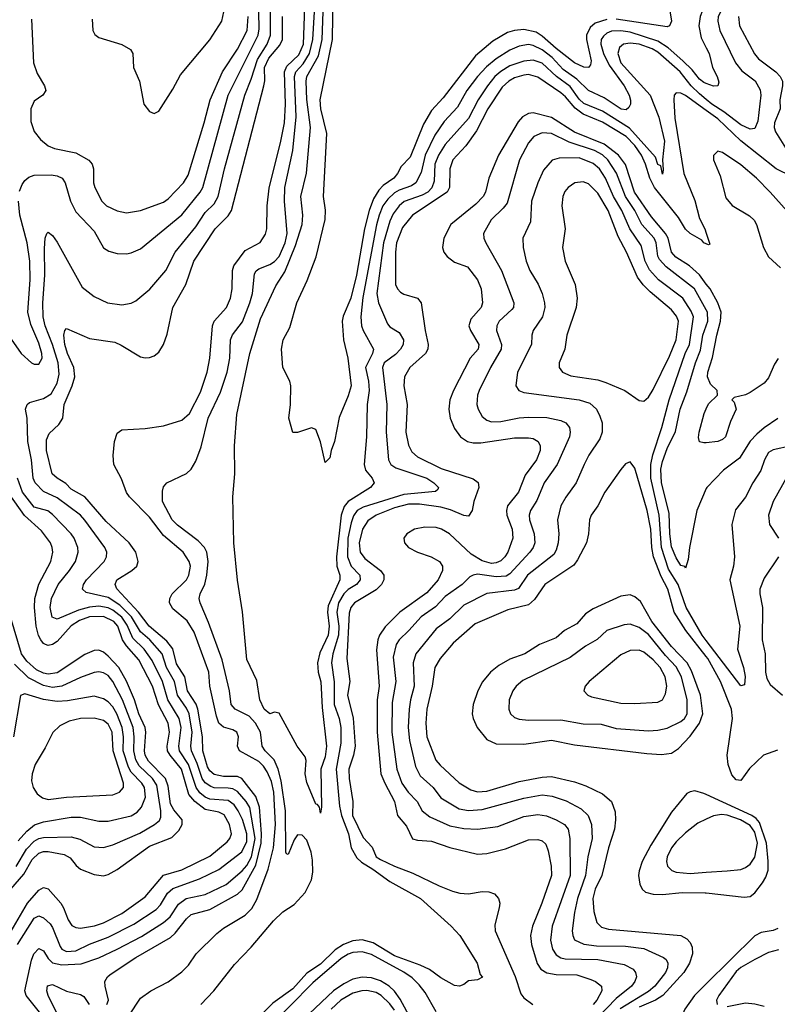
# Model space of a CAD drawing. Header units: inches. Extents: x 1308407 to 1441228, y 959628 to 1036311.
# Tile 412 of 656: x 1367027 to 1370307, y 1025552 to 1029816. Entities that reach past the tile are written whole.
import ezdxf

# ---------------------------------------------------------------- set-up
doc = ezdxf.new("R2010")
doc.units = ezdxf.units.IN
doc.header["$MEASUREMENT"] = 0
doc.layers.add('B3062', color=7, linetype='Continuous')
doc.layers.add('B3072', color=7, linetype='Continuous')

msp = doc.modelspace()

# ---------------------------------------------------------------- linework, layer by layer
at = {"layer": 'B3062', "color": 5}
for points, elevation in [([(1369570, 1029817.2), (1369519.3, 1029800.7), (1369497, 1029783), (1369481.1, 1029750), (1369481.5, 1029730), (1369501.2, 1029638.8), (1369498.6, 1029621.4), (1369490, 1029609), (1369470, 1029611.2), (1369429.3, 1029630), (1369350, 1029691.5), (1369290, 1029745.4), (1369263.1, 1029763.1), (1369210, 1029774.4), (1369169.8, 1029770.2), (1369139.1, 1029760.9), (1369076, 1029724), (1369000.4, 1029659.6), (1368861.5, 1029478.5), (1368810, 1029422.9), (1368775.8, 1029364.2), (1368718.4, 1029221.6), (1368679.3, 1029180.7), (1368663.4, 1029150), (1368646.6, 1029130), (1368601.7, 1029098.3), (1368581.8, 1029078.2), (1368559.6, 1029040.4), (1368539.8, 1028990), (1368520, 1028910), (1368486.1, 1028710), (1368460.4, 1028610), (1368428, 1028532), (1368423.5, 1028510), (1368429.6, 1028429.6), (1368447.8, 1028350), (1368462.2, 1028230), (1368450, 1028187.8), (1368410, 1028094), (1368390, 1027989), (1368375.8, 1027950), (1368370, 1027918), (1368350, 1027898), (1368330, 1027988), (1368310, 1028042), (1368290, 1028048.7), (1368230, 1028028), (1368210, 1028028), (1368192.7, 1028090), (1368200.5, 1028150), (1368201, 1028230), (1368196.4, 1028250), (1368167.2, 1028310), (1368161.1, 1028390), (1368168.4, 1028430), (1368197.4, 1028482.6), (1368226.7, 1028590), (1368272.6, 1028687.4), (1368310.3, 1028789.7), (1368350, 1028951.3), (1368351.7, 1028991.7), (1368342.4, 1029050), (1368356.9, 1029323.1), (1368330.7, 1029430), (1368327.6, 1029470), (1368381.7, 1029730), (1368385.1, 1029930)], 2420), ([(1369836.5, 1029890), (1369848.8, 1029810), (1369840.5, 1029790), (1369830, 1029786), (1369610, 1029819.2)], 2420), ([(1367026.3, 1029073.7), (1367037.6, 1029102.4), (1367050, 1029120.5), (1367066.3, 1029133.7), (1367090, 1029143.3), (1367164.2, 1029144.1), (1367190, 1029139.8), (1367210.6, 1029130.6), (1367224.1, 1029110), (1367246.6, 1029030), (1367270, 1028983.5), (1367350, 1028900.3), (1367390, 1028827.8), (1367413.3, 1028813.3), (1367450, 1028803.5), (1367490, 1028802.2), (1367510, 1028806.2), (1367550, 1028824.2), (1367730, 1028971.4), (1367808.4, 1029070), (1367819.7, 1029090), (1367930.3, 1029490), (1368059.8, 1029750), (1368063.5, 1029776.5), (1368062.3, 1029850)], 2560), ([(1367141.3, 1025481.3), (1367055.5, 1025590), (1367049.6, 1025609.6), (1367077.8, 1025742.2), (1367088.2, 1025770), (1367110, 1025792.7), (1367130, 1025782.9), (1367150.1, 1025750), (1367170, 1025731.7), (1367210, 1025723.1), (1367292.9, 1025727.1), (1367370, 1025752.6), (1367450, 1025789.7), (1367554.3, 1025845.7), (1367650, 1025905.8), (1367678.5, 1025930), (1367715.4, 1025984.6), (1367747.8, 1026010), (1367830, 1026026.9), (1367920.8, 1026070), (1367990, 1026130.1), (1368010, 1026152.2), (1368030.9, 1026190), (1368046.8, 1026270), (1368023.8, 1026403.8), (1368008.1, 1026430), (1367970, 1026473.3), (1367950, 1026484.4), (1367930, 1026488.4), (1367870, 1026489.4), (1367854.5, 1026494.5), (1367830.3, 1026510.3), (1367817, 1026530), (1367795.2, 1026595.2), (1367770.7, 1026650), (1367767.9, 1026670), (1367773.9, 1026730), (1367760.9, 1026810), (1367750, 1026834.4), (1367710.8, 1026890), (1367697.7, 1026950), (1367662.6, 1027010), (1367644.7, 1027070), (1367591.2, 1027130), (1367550, 1027165.2), (1367511.3, 1027230), (1367460.6, 1027280.6), (1367410, 1027313.9), (1367314.8, 1027334.8), (1367298.9, 1027350), (1367303.4, 1027370), (1367315.9, 1027390), (1367392.7, 1027470), (1367403.4, 1027490), (1367404.3, 1027510), (1367396.1, 1027530), (1367310, 1027649.2), (1367290, 1027670.4), (1367190, 1027745.4), (1367130, 1027773.3), (1367094.8, 1027810), (1367086.1, 1027830), (1367078, 1027910), (1367063.2, 1027990), (1367059.3, 1028090), (1367052.9, 1028130), (1367059.8, 1028150), (1367070, 1028158), (1367130, 1028175.3), (1367163.5, 1028196.5), (1367190, 1028242.4), (1367198.8, 1028281.2), (1367193.2, 1028330), (1367169.2, 1028410), (1367137.9, 1028490), (1367128.5, 1028530), (1367127.8, 1028590), (1367136.6, 1028710), (1367134.4, 1028825.6), (1367137.4, 1028870), (1367144.5, 1028890), (1367150, 1028895.5), (1367170, 1028881.6), (1367190, 1028852.2), (1367298.4, 1028658.4), (1367350, 1028617.6), (1367407.3, 1028590), (1367470, 1028582), (1367510, 1028589.2), (1367530, 1028599.1), (1367590.9, 1028649.1), (1367659.9, 1028730), (1367699.9, 1028810), (1367790, 1028919.2), (1367830, 1028980.7), (1367870, 1029018.5), (1367887.1, 1029050), (1367914.4, 1029170), (1368002.3, 1029490), (1368030, 1029558.4), (1368056.2, 1029643.8), (1368098.2, 1029710), (1368112.7, 1029750), (1368112.8, 1029850)], 2540), ([(1367341.6, 1029818.4), (1367344.4, 1029770), (1367352.4, 1029752.4), (1367370, 1029739.6), (1367469.5, 1029709.5), (1367507, 1029687), (1367516.9, 1029670), (1367520.7, 1029610), (1367545.5, 1029550), (1367564.9, 1029450), (1367590, 1029419.1), (1367610, 1029410.6), (1367630, 1029420.7), (1367690, 1029515.3), (1367723.1, 1029577), (1367850, 1029728.5), (1367902.1, 1029810), (1367911.7, 1029850)], 2620), ([(1367452.6, 1025430), (1367550, 1025578.7), (1367594.6, 1025610), (1367670, 1025649.1), (1367730, 1025692.4), (1367758.6, 1025721.4), (1367790.8, 1025770), (1367881.2, 1025858.8), (1367910, 1025881.8), (1368002.9, 1025937.1), (1368032.9, 1025967.1), (1368054.5, 1026005.5), (1368103.6, 1026136.4), (1368125.6, 1026230), (1368134.3, 1026330), (1368127.8, 1026470), (1368116.8, 1026516.8), (1368098.7, 1026558.7), (1368083.6, 1026583.6), (1368062.7, 1026602.7), (1367978.6, 1026650), (1367971, 1026670), (1367974.5, 1026710), (1367967.8, 1026730), (1367950, 1026739.9), (1367910, 1026751.7), (1367890, 1026769.4), (1367879.5, 1026799.5), (1367851, 1026929), (1367845.7, 1026990), (1367782.8, 1027162.8), (1367752.2, 1027212.2), (1367690, 1027265.2), (1367676, 1027290), (1367676.9, 1027310), (1367687.1, 1027330), (1367749, 1027390), (1367760.3, 1027410), (1367766.1, 1027450), (1367761.5, 1027470), (1367735.5, 1027510), (1367650, 1027581.9), (1367590, 1027661), (1367502.1, 1027750), (1367490, 1027767.9), (1367468.2, 1027828.2), (1367434.8, 1027890), (1367431.9, 1027928.1), (1367437.3, 1027990), (1367450, 1028024.9), (1367470, 1028039.5), (1367570, 1028045), (1367650, 1028057.1), (1367730, 1028081.9), (1367762.3, 1028110), (1367810, 1028203.2), (1367838.5, 1028290), (1367849.9, 1028350.1), (1367861.6, 1028490), (1367870, 1028510.1), (1367922, 1028570), (1367939.9, 1028610), (1367947.9, 1028650), (1367948.6, 1028730), (1367954.6, 1028750), (1368003.8, 1028816.2), (1368068.7, 1028851.3), (1368092.1, 1028887.9), (1368096.9, 1028910), (1368098.7, 1029010), (1368106.7, 1029086.7), (1368158.1, 1029290), (1368173.2, 1029370), (1368178.4, 1029450), (1368173.9, 1029590), (1368184.4, 1029615.6), (1368236, 1029664), (1368255.6, 1029710), (1368261.5, 1029870)], 2480), ([(1367811.6, 1025550), (1367868.2, 1025610), (1367956.6, 1025723.4), (1368030, 1025798.9), (1368126.3, 1025913.7), (1368167.2, 1025952.8), (1368215.7, 1025984.3), (1368264, 1026036), (1368291.1, 1026090), (1368296.3, 1026123.7), (1368295.6, 1026175.6), (1368289.9, 1026209.9), (1368270, 1026262.8), (1368250, 1026284.1), (1368230, 1026285.1), (1368215.9, 1026264.1), (1368190, 1026200.9), (1368182.9, 1026202.9), (1368179.3, 1026210), (1368177.6, 1026390), (1368159.1, 1026519.1), (1368146, 1026570), (1368129, 1026610), (1368090.4, 1026650), (1368077.7, 1026670), (1368070.3, 1026730), (1368048, 1026770), (1368020.1, 1026800.1), (1367960.3, 1026830), (1367942.5, 1026850), (1367935.7, 1026910), (1367904.3, 1027044.3), (1367844.9, 1027204.9), (1367808.4, 1027290), (1367804.7, 1027310), (1367809.2, 1027330), (1367828.4, 1027371.6), (1367838.1, 1027410), (1367842.7, 1027470), (1367837.7, 1027510), (1367827, 1027530), (1367799.6, 1027559.6), (1367710, 1027627.4), (1367687.9, 1027650), (1367645.2, 1027730), (1367645.5, 1027774.5), (1367650, 1027793.4), (1367664.5, 1027810), (1367750, 1027850.3), (1367770, 1027868.9), (1367790, 1027903.7), (1367813.4, 1027966.6), (1367843.7, 1028090), (1367896.5, 1028203.6), (1367925, 1028290), (1367937.7, 1028350), (1367939.9, 1028430), (1367948.5, 1028451.5), (1367992, 1028508), (1368023.8, 1028590), (1368034.8, 1028630), (1368044.3, 1028715.7), (1368050.8, 1028729.2), (1368062.2, 1028737.8), (1368110, 1028756.1), (1368130, 1028768.5), (1368150, 1028790.8), (1368177.4, 1028850), (1368184.7, 1028890), (1368174.5, 1029030), (1368175.7, 1029090), (1368209.5, 1029250.5), (1368224.1, 1029395.9), (1368217.6, 1029570), (1368222.2, 1029590), (1368254.8, 1029625.2), (1368282, 1029670), (1368296.7, 1029730), (1368303, 1029850)], 2460), ([(1370000, 1029540.5), (1369990, 1029544.3), (1369970, 1029559.4), (1369939.2, 1029599.2), (1369898.8, 1029638.8), (1369834.4, 1029694.4), (1369790, 1029723.3), (1369670, 1029761.7), (1369630, 1029768.5), (1369590, 1029766.6), (1369570, 1029758.3), (1369554.6, 1029745.4), (1369545.5, 1029730), (1369544, 1029710), (1369555.4, 1029670), (1369578.9, 1029618.9), (1369644.2, 1029530), (1369666, 1029490), (1369672, 1029468), (1369671.3, 1029450), (1369664.4, 1029435.5), (1369653.4, 1029426.6), (1369631.2, 1029428.8), (1369557.8, 1029477.8), (1369489.9, 1029510), (1369439, 1029559), (1369380.9, 1029600.9), (1369332.4, 1029652.4), (1369290, 1029685.4), (1369250, 1029704.8), (1369230, 1029708.6), (1369190, 1029702.4), (1369150, 1029685), (1369090, 1029647.5), (1369047.9, 1029612.1), (1369009.8, 1029570.2), (1368963.5, 1029510), (1368922.7, 1029437.3), (1368865.1, 1029374.9), (1368824.2, 1029315.8), (1368782.2, 1029230), (1368765.3, 1029154.7), (1368742.7, 1029110), (1368723.9, 1029096.1), (1368670, 1029077.8), (1368650, 1029065.9), (1368620.7, 1029039.3), (1368600.1, 1029010), (1368583.1, 1028970), (1368572.2, 1028927.8), (1368513.2, 1028613.2), (1368505, 1028530), (1368507.8, 1028490), (1368514.1, 1028470), (1368558.8, 1028390), (1368554.5, 1028370), (1368523.9, 1028310), (1368537.9, 1028250), (1368540.6, 1028210), (1368532.2, 1028150), (1368529.2, 1028010), (1368518.9, 1027890), (1368524.6, 1027864.6), (1368553.4, 1027830), (1368561.5, 1027810), (1368545.5, 1027790), (1368450, 1027728.8), (1368432.3, 1027707.7), (1368419.7, 1027670), (1368398.4, 1027490), (1368400.7, 1027450), (1368413.3, 1027410), (1368413, 1027390), (1368362.8, 1027277.2), (1368359.9, 1027250), (1368366.9, 1027190), (1368363.5, 1027150), (1368326.7, 1027073.3), (1368316.5, 1027030), (1368319.6, 1026990), (1368331, 1026949), (1368336.5, 1026836.5), (1368356.1, 1026670), (1368350, 1026622.9), (1368331, 1026570), (1368334.4, 1026405.6), (1368330, 1026379), (1368325.1, 1026405.1), (1368317.2, 1026417.2), (1368310, 1026418.4), (1368270, 1026511.6), (1368263, 1026550), (1368268.1, 1026608.1), (1368263.4, 1026623.4), (1368228.1, 1026670), (1368150, 1026812.3), (1368130, 1026817.2), (1368110, 1026809.8), (1368085.8, 1026830), (1368067.3, 1026870), (1368053.4, 1026953.4), (1368010, 1027045.2), (1367991.7, 1027251.7), (1367970, 1027388), (1367955.1, 1027550), (1367949.8, 1027750), (1367958.2, 1027850), (1367957.7, 1027970), (1367967, 1028107), (1368023.4, 1028370), (1368070, 1028520.7), (1368136, 1028664), (1368175.6, 1028724.4), (1368221.8, 1028838.2), (1368250.2, 1028930), (1368253.6, 1028970), (1368244.1, 1029050), (1368269, 1029151), (1368286.5, 1029350), (1368269.9, 1029470.1), (1368267.4, 1029550), (1368270.3, 1029570), (1368320.6, 1029659.4), (1368336.4, 1029730), (1368340.9, 1029850)], 2440), ([(1370000, 1029878.4), (1369984.3, 1029855.7), (1369973.4, 1029830), (1369967.4, 1029790), (1369978.3, 1029738.3), (1370000, 1029695.2)], 2440), ([(1367078.1, 1029818.1), (1367087.5, 1029630), (1367103, 1029583), (1367134.5, 1029530), (1367140.2, 1029510), (1367128, 1029490), (1367090, 1029462.9), (1367075.5, 1029430), (1367075.9, 1029375.9), (1367090, 1029331.7), (1367117.2, 1029297.2), (1367150.3, 1029270), (1367178.1, 1029258.1), (1367270, 1029239.8), (1367327.3, 1029207.3), (1367341.3, 1029190), (1367347, 1029170), (1367347.5, 1029110), (1367352.9, 1029090), (1367383.2, 1029030), (1367403.6, 1029010), (1367450, 1028988.8), (1367490, 1028979.4), (1367550, 1028989.4), (1367650, 1029026.7), (1367670, 1029040.5), (1367736, 1029110), (1367757.1, 1029142.9), (1367825.9, 1029370), (1367851.7, 1029470), (1367905.6, 1029590), (1367970, 1029688.4), (1368011.6, 1029770), (1368016.9, 1029830)], 2580), ([(1367404.5, 1025550), (1367411.2, 1025570), (1367397.1, 1025630), (1367396.5, 1025650), (1367407, 1025670), (1367418.9, 1025681.1), (1367530, 1025753.8), (1367679.6, 1025840.4), (1367701, 1025859), (1367750, 1025922.1), (1367770, 1025940.1), (1367850, 1025962.5), (1367970, 1026028.1), (1367990, 1026047.3), (1368050, 1026154.8), (1368072.9, 1026250), (1368074.4, 1026290), (1368065.9, 1026405.9), (1368050, 1026451.8), (1367989.3, 1026529.3), (1367970, 1026538.4), (1367910, 1026538.9), (1367870, 1026547.5), (1367850, 1026563), (1367840.7, 1026580.7), (1367819.5, 1026650), (1367818.2, 1026710), (1367798.8, 1026830), (1367791.1, 1026851.1), (1367754.2, 1026910), (1367742.7, 1026970), (1367706.4, 1027026.4), (1367691, 1027091), (1367665, 1027125), (1367588, 1027190), (1367542.1, 1027250), (1367448.3, 1027351.7), (1367440.5, 1027370), (1367448.4, 1027390), (1367512.9, 1027430), (1367533.8, 1027450), (1367540.2, 1027470), (1367529.9, 1027510), (1367501.8, 1027550), (1367402.3, 1027642.3), (1367310, 1027749.9), (1367250, 1027783.1), (1367227.4, 1027807.4), (1367189.2, 1027830), (1367167.6, 1027850), (1367143.5, 1027950), (1367143.2, 1027996.8), (1367155.6, 1028024.4), (1367197.4, 1028062.6), (1367214.7, 1028090), (1367219.7, 1028150), (1367254.3, 1028230), (1367265.6, 1028270), (1367262.1, 1028310), (1367234.2, 1028370), (1367222.5, 1028410), (1367218.7, 1028450), (1367222.7, 1028470), (1367230, 1028479.5), (1367330, 1028436), (1367439.2, 1028419.2), (1367467.1, 1028407.1), (1367550, 1028356.5), (1367570, 1028351.7), (1367590, 1028353.1), (1367610, 1028360.9), (1367630, 1028376.5), (1367650.6, 1028410), (1367665.4, 1028454.6), (1367690.4, 1028570), (1367747, 1028670), (1367781.6, 1028770), (1367874.3, 1028910), (1367930, 1028966.5), (1367943.8, 1028990), (1368084.3, 1029530), (1368088.3, 1029551.7), (1368087.2, 1029610), (1368105.4, 1029650), (1368153.8, 1029706.2), (1368164.7, 1029730), (1368164.8, 1029830)], 2520), ([(1370000, 1029470.4), (1369970, 1029495.4), (1369934.8, 1029530), (1369887.6, 1029590), (1369790, 1029675.5), (1369766.2, 1029690), (1369710, 1029709.9), (1369670, 1029714.7), (1369641.8, 1029710), (1369624.6, 1029695.4), (1369617.6, 1029670), (1369630, 1029630.2), (1369756.6, 1029490), (1369794.8, 1029394.8), (1369818.9, 1029290), (1369810.2, 1029210), (1369813.6, 1029166.4), (1369810, 1029147.3), (1369803.7, 1029183.7), (1369790, 1029189.6), (1369780.4, 1029220.4), (1369667, 1029347), (1369550, 1029420.5), (1369470, 1029454), (1369450, 1029471.7), (1369410, 1029526.8), (1369351.9, 1029570), (1369290, 1029627.9), (1369250, 1029640.7), (1369210, 1029637.1), (1369150, 1029616), (1369110, 1029592.6), (1369084.7, 1029570), (1369052.5, 1029530), (1369011.8, 1029470), (1368970, 1029388.8), (1368870, 1029275.5), (1368840.1, 1029230), (1368825.1, 1029190), (1368822.3, 1029117.7), (1368811.7, 1029088.3), (1368794.5, 1029070), (1368770, 1029055.7), (1368691.5, 1029028.5), (1368670, 1029009.9), (1368644.9, 1028975.1), (1368630, 1028943.7), (1368602.8, 1028850), (1368574.1, 1028630), (1368580.3, 1028590), (1368619.7, 1028499.7), (1368630, 1028485.8), (1368670, 1028461.6), (1368689.4, 1028430), (1368686.9, 1028410), (1368675.4, 1028390), (1368653.7, 1028366.3), (1368605.9, 1028330), (1368597.7, 1028310), (1368616.9, 1028150), (1368613.9, 1028030), (1368624.5, 1027910), (1368633.7, 1027890), (1368655.9, 1027875.9), (1368790, 1027830.1), (1368820.9, 1027810), (1368840.2, 1027790), (1368838, 1027782), (1368827.1, 1027772.9), (1368690, 1027759.4), (1368514.8, 1027705.2), (1368488.1, 1027690), (1368472.8, 1027667.2), (1368462.5, 1027637.5), (1368448.6, 1027570), (1368446.9, 1027490), (1368461.8, 1027450), (1368499.3, 1027410), (1368501.9, 1027390), (1368486.2, 1027370), (1368450, 1027348.3), (1368430.4, 1027330), (1368407.1, 1027290), (1368400.3, 1027250), (1368408.7, 1027190), (1368407.5, 1027150), (1368383.7, 1027070), (1368376.6, 1027030), (1368388.4, 1026948.4), (1368388.4, 1026850), (1368410.4, 1026790), (1368418.3, 1026750), (1368417.3, 1026682.7), (1368397.9, 1026570), (1368412, 1026410), (1368420.5, 1026370), (1368450.5, 1026290), (1368462.9, 1026230), (1368486.5, 1026186.5), (1368506.6, 1026166.6), (1368556.7, 1026136.7), (1368630, 1026083.6), (1368762, 1026010), (1368895.6, 1025890), (1368933.4, 1025850), (1369008.5, 1025730), (1369021.3, 1025681.3), (1369030.6, 1025669.4), (1369010, 1025657.2), (1368970, 1025653.2), (1368950, 1025637.2), (1368932, 1025630), (1368910, 1025633.6), (1368850, 1025666.2), (1368801.9, 1025701.9), (1368761.3, 1025721.3), (1368650, 1025761.2), (1368558, 1025818), (1368510, 1025830.2), (1368470, 1025826.2), (1368429.4, 1025810.6), (1368392.8, 1025787.2), (1368330, 1025726), (1368270, 1025685.8), (1368210, 1025618.5), (1368123.5, 1025556.5), (1368050, 1025482.3)], 2460), ([(1370000, 1028845.5), (1369990, 1028849.9), (1369981.3, 1028861.3), (1369930, 1028889.9), (1369910, 1028908.5), (1369879.1, 1028959.1), (1369775.7, 1029090), (1369755, 1029130), (1369737.5, 1029190), (1369719.5, 1029230), (1369690, 1029270.9), (1369653.1, 1029310), (1369550, 1029372.1), (1369466.6, 1029406.6), (1369432.5, 1029432.5), (1369390, 1029482.8), (1369370, 1029499.6), (1369270, 1029567.4), (1369230, 1029578.5), (1369210, 1029576.7), (1369170, 1029563.9), (1369144.7, 1029550), (1369116.5, 1029523.5), (1369054, 1029430), (1369005.5, 1029334.5), (1368959.4, 1029270), (1368903.3, 1029210), (1368890.1, 1029170), (1368888.6, 1029090), (1368878.6, 1029070), (1368727.6, 1028970), (1368684, 1028916), (1368658.8, 1028850), (1368653.7, 1028810), (1368654.4, 1028670), (1368662.6, 1028650), (1368676.2, 1028636.2), (1368690, 1028627), (1368749.6, 1028609.5), (1368766, 1028590), (1368782.5, 1028470), (1368796.4, 1028410), (1368795.1, 1028390), (1368783.7, 1028370), (1368715.8, 1028310), (1368692.8, 1028270), (1368690.6, 1028230), (1368705, 1028150), (1368699.2, 1028030), (1368710, 1027973.4), (1368724.7, 1027944.7), (1368750, 1027922.9), (1368851.7, 1027871.7), (1368990, 1027827.6), (1369012.3, 1027812.3), (1369015.2, 1027790), (1368993.6, 1027730), (1368986.8, 1027690), (1368970, 1027666.5), (1368950, 1027668.8), (1368893.1, 1027693.1), (1368850, 1027705.2), (1368758.2, 1027718.2), (1368710, 1027717.7), (1368650, 1027702.3), (1368570, 1027669.9), (1368534.1, 1027645.9), (1368510.8, 1027610), (1368497, 1027550), (1368501.9, 1027510), (1368522.3, 1027482.3), (1368590.1, 1027430), (1368603.4, 1027410), (1368604.2, 1027390), (1368593.3, 1027370), (1368570, 1027346.6), (1368476.2, 1027290), (1368461.7, 1027270), (1368454.1, 1027245.9), (1368443.9, 1027050), (1368456.7, 1026950), (1368447.1, 1026890), (1368470.5, 1026790.5), (1368479.2, 1026670), (1368473, 1026630), (1368452.3, 1026570), (1368453.8, 1026530), (1368469.4, 1026430), (1368468.5, 1026370), (1368513.7, 1026273.7), (1368552.9, 1026232.9), (1368571, 1026191), (1368590, 1026179.2), (1368650, 1026149.2), (1368730, 1026119.7), (1368844, 1026064), (1368901.7, 1026041.7), (1368932.9, 1026032.9), (1368970, 1026029.7), (1369030, 1026039.5), (1369058.5, 1026038.5), (1369082.6, 1026030), (1369100.7, 1026010), (1369105.5, 1025990), (1369103.7, 1025970), (1369084.5, 1025895.5), (1369085.5, 1025870), (1369172.2, 1025672.2), (1369196.6, 1025596.6), (1369210, 1025579.5), (1369249.4, 1025550)], 2480), ([(1370000, 1029422.8), (1369910, 1029487.6), (1369890, 1029497.7), (1369870, 1029499.8), (1369861.6, 1029490), (1369858.9, 1029470), (1369864.4, 1029390), (1369903.5, 1029150), (1369950, 1029032.7), (1369970, 1028955.8), (1369994.2, 1028910), (1370000, 1028892.2)], 2480), ([(1370000, 1028671.5), (1369970, 1028711.1), (1369926.7, 1028750), (1369868.3, 1028788.3), (1369849.3, 1028809.3), (1369834.3, 1028870), (1369824.1, 1028890), (1369762.1, 1028962.1), (1369689.4, 1029070), (1369650, 1029188.7), (1369619.8, 1029230), (1369557.7, 1029277.7), (1369429.6, 1029329.6), (1369330, 1029392.9), (1369250, 1029412.6), (1369229.7, 1029410.3), (1369204.1, 1029395.9), (1369185.5, 1029374.5), (1369100.1, 1029230), (1369057.8, 1029130), (1369044.2, 1029070), (1369034.3, 1029050), (1369002.9, 1029017.1), (1368893.9, 1028930), (1368863, 1028870), (1368857.6, 1028830), (1368863, 1028810), (1368878, 1028790), (1368910, 1028766.3), (1368965.5, 1028745.5), (1369009.5, 1028690), (1369025, 1028650), (1369031.4, 1028590), (1369025.3, 1028570), (1368980.4, 1028519.6), (1368972.5, 1028490), (1368978.7, 1028470), (1369014.7, 1028410), (1369012.4, 1028390), (1368977.9, 1028350), (1368905.4, 1028210), (1368889.6, 1028170), (1368884.8, 1028130), (1368891.4, 1028090), (1368910, 1028045.5), (1368936, 1028010), (1368965.8, 1027990), (1368990, 1027984), (1369024, 1027984), (1369170, 1028004.8), (1369230, 1028005.6), (1369250, 1028002.2), (1369272.8, 1027990), (1369280.8, 1027970), (1369280.1, 1027950), (1369264.7, 1027910), (1369216, 1027844), (1369186.7, 1027770), (1369139.9, 1027710), (1369135, 1027690), (1369136.3, 1027670), (1369158.9, 1027610), (1369163, 1027570), (1369140.5, 1027510), (1369128.4, 1027490), (1369110, 1027473), (1369090, 1027463.7), (1369070, 1027461.3), (1369030, 1027472), (1368982, 1027502), (1368888.3, 1027590), (1368854.1, 1027610), (1368830, 1027616.8), (1368781.4, 1027618.6), (1368736.9, 1027610), (1368703.8, 1027590), (1368690.2, 1027570), (1368693.4, 1027550), (1368711.1, 1027530), (1368750.2, 1027510), (1368809.4, 1027489.4), (1368844.7, 1027470), (1368858, 1027450), (1368857.9, 1027430), (1368839.3, 1027390), (1368790, 1027334), (1368672.8, 1027250), (1368610, 1027186.9), (1368584.8, 1027150), (1368577.6, 1027130), (1368572.7, 1027087.3), (1368584, 1026930), (1368574.7, 1026870), (1368575.2, 1026730), (1368591.5, 1026550), (1368607.8, 1026510), (1368650.5, 1026430), (1368662.9, 1026370), (1368702.7, 1026322.7), (1368727.8, 1026267.8), (1368750, 1026262.2), (1368810, 1026258.3), (1368890, 1026231), (1369010, 1026202.3), (1369050, 1026204.4), (1369130, 1026225.6), (1369230, 1026264.4), (1369270, 1026265.9), (1369290, 1026259.2), (1369305.7, 1026245.7), (1369315.9, 1026215.9), (1369328.3, 1026150), (1369329.2, 1026110), (1369288.5, 1025990), (1369247.6, 1025890), (1369239.5, 1025850), (1369243.2, 1025810), (1369268.3, 1025728.3), (1369283.8, 1025703.8), (1369310, 1025687.9), (1369350, 1025681.2), (1369438.9, 1025678.9), (1369499.5, 1025659.5), (1369520.9, 1025650), (1369545.8, 1025630), (1369547.8, 1025610), (1369526.6, 1025570), (1369510.5, 1025550)], 2520), ([(1370000, 1028559.9), (1369949.5, 1028650), (1369825.8, 1028745.8), (1369797.4, 1028777.4), (1369790, 1028792.2), (1369782.9, 1028850), (1369774.4, 1028870), (1369720.8, 1028930), (1369690.2, 1028990), (1369649.7, 1029050), (1369611.9, 1029151.8), (1369573.9, 1029210), (1369550, 1029230.8), (1369516.4, 1029250), (1369405.7, 1029285.7), (1369330, 1029323.3), (1369290, 1029326.1), (1369253.7, 1029310), (1369230, 1029282.5), (1369191.3, 1029210), (1369137.6, 1029022.4), (1369120.3, 1028999.7), (1369068, 1028950), (1369035.9, 1028890), (1369037.2, 1028870), (1369046.2, 1028850), (1369113.1, 1028730), (1369166.4, 1028590), (1369164.6, 1028570), (1369158.5, 1028561.5), (1369102.7, 1028510), (1369092.9, 1028490), (1369091.4, 1028470), (1369112.8, 1028410), (1369111.6, 1028390), (1369065, 1028310), (1369016.6, 1028210), (1369009.4, 1028189.4), (1369006.7, 1028150), (1369011.7, 1028130), (1369030, 1028098), (1369050, 1028081.3), (1369070, 1028074.5), (1369110, 1028075.5), (1369190, 1028091.6), (1369230, 1028094.6), (1369310, 1028092.8), (1369370, 1028081), (1369392.4, 1028070), (1369407.6, 1028050), (1369410.8, 1028030), (1369407.6, 1028010), (1369354.8, 1027890), (1369297.8, 1027810), (1369265.7, 1027734.3), (1369239.2, 1027690), (1369233.1, 1027670), (1369235.1, 1027650), (1369254.4, 1027590), (1369257.1, 1027550), (1369250.1, 1027530), (1369235.5, 1027510), (1369150, 1027415.8), (1369134, 1027406), (1369090, 1027402.7), (1369010, 1027414), (1368990, 1027411), (1368976.4, 1027403.6), (1368943, 1027370), (1368870, 1027317.3), (1368826.9, 1027273.1), (1368765.1, 1027230), (1368712.6, 1027170), (1368670.1, 1027129.9), (1368656.9, 1027110), (1368644.3, 1027055.7), (1368656.5, 1026950), (1368640.5, 1026859.5), (1368638.9, 1026730), (1368660.7, 1026570), (1368682.5, 1026510), (1368708.7, 1026470), (1368747.9, 1026430), (1368770.1, 1026390.1), (1368803, 1026363), (1368890, 1026324.3), (1368950, 1026313.2), (1369010, 1026310.1), (1369098, 1026322), (1369210, 1026364.6), (1369270, 1026374.4), (1369307.5, 1026367.5), (1369350, 1026350.7), (1369385.8, 1026330), (1369402.5, 1026310), (1369409.6, 1026270), (1369410.7, 1026110), (1369333, 1025890), (1369326, 1025830), (1369333.8, 1025790), (1369350, 1025765.3), (1369370, 1025753.2), (1369388.4, 1025748.4), (1369530, 1025744.9), (1369644.2, 1025724.3), (1369683.1, 1025703.1), (1369693.9, 1025690), (1369697.9, 1025670), (1369690.7, 1025650), (1369676.1, 1025630), (1369610, 1025577), (1369530, 1025494)], 2540), ([(1370000, 1027127.1), (1369982.5, 1027150), (1369913.6, 1027270), (1369878.6, 1027370), (1369836.1, 1027436.1), (1369805.6, 1027530), (1369795.7, 1027670), (1369760, 1027830), (1369760, 1027890), (1369768.2, 1027931.8), (1369808, 1028050), (1369838.7, 1028170), (1369908.7, 1028370), (1369926.8, 1028410), (1369944, 1028530), (1369934.3, 1028554.3), (1369898.3, 1028610), (1369793.8, 1028690), (1369753.5, 1028733.5), (1369735.3, 1028770), (1369717.9, 1028837.9), (1369669, 1028910), (1369634.7, 1028990), (1369598.2, 1029050), (1369563, 1029130), (1369538.2, 1029170), (1369510, 1029194.1), (1369450, 1029218), (1369362.7, 1029217.3), (1369332.3, 1029207.7), (1369295.4, 1029164.6), (1369270.1, 1029110), (1369243.8, 1029030), (1369238.7, 1028941.3), (1369206.2, 1028870), (1369207.3, 1028830), (1369220.8, 1028770), (1369235.9, 1028730), (1369271.5, 1028671.5), (1369289.4, 1028630), (1369300.1, 1028590), (1369300.5, 1028570), (1369290.8, 1028530), (1369251, 1028470), (1369244.3, 1028450), (1369243.2, 1028410), (1369182.8, 1028290), (1369175.9, 1028230), (1369188.8, 1028210), (1369210, 1028202.1), (1369449.6, 1028169.6), (1369495.7, 1028155.7), (1369524, 1028130), (1369539.5, 1028099.5), (1369549.4, 1028070), (1369549.4, 1028030), (1369538.8, 1028001.2), (1369491.5, 1027930), (1369470.8, 1027890), (1369437, 1027810), (1369391.3, 1027748.7), (1369370.1, 1027710), (1369355.6, 1027650), (1369361, 1027590), (1369358, 1027550), (1369350, 1027518.3), (1369339.6, 1027500.4), (1369226.5, 1027410), (1369187, 1027353), (1369170, 1027345.3), (1369050, 1027330.4), (1368950, 1027281.1), (1368890, 1027220.7), (1368830, 1027178), (1368742.7, 1027070), (1368730.6, 1027030), (1368735.4, 1026930), (1368719.1, 1026870), (1368713.7, 1026830), (1368709.3, 1026750), (1368714.3, 1026694.3), (1368741.5, 1026581.5), (1368761, 1026541), (1368817, 1026490), (1368850, 1026446.3), (1368930, 1026398.4), (1368970.5, 1026390.5), (1369030, 1026395.3), (1369210, 1026445.1), (1369290, 1026458.2), (1369332.8, 1026452.8), (1369393.3, 1026433.3), (1369458.3, 1026398.3), (1369488.8, 1026370), (1369503.4, 1026330), (1369505.4, 1026270), (1369487.8, 1026190), (1369477.4, 1026110), (1369443, 1026010), (1369428.7, 1025948.7), (1369419.9, 1025870), (1369421.5, 1025850), (1369430, 1025831.4), (1369470, 1025812.7), (1369524.5, 1025804.5), (1369650, 1025803.6), (1369730, 1025793.8), (1369814.8, 1025754.8), (1369825.7, 1025745.7), (1369833.1, 1025730), (1369832, 1025710), (1369823.4, 1025690), (1369777.9, 1025630), (1369750, 1025606.3), (1369627.6, 1025532.4)], 2560), ([(1366950.2, 1028490), (1367033.4, 1028370), (1367078.7, 1028330), (1367090, 1028324.1), (1367110, 1028324.3), (1367125, 1028350), (1367123.6, 1028370), (1367110, 1028415.3), (1367075.5, 1028495.5), (1367062.4, 1028550), (1367073.2, 1028690), (1367071.8, 1028770), (1367059.3, 1028850), (1367027.6, 1028970), (1367021.5, 1029030)], 2560), ([(1370000, 1027785.9), (1369958.5, 1027690), (1369927.9, 1027530), (1369922, 1027478), (1369910, 1027441.2), (1369907.3, 1027447.3), (1369890, 1027452.6), (1369870, 1027485.1), (1369850, 1027532.6), (1369842.2, 1027590), (1369839.2, 1027679.2), (1369806.3, 1027810), (1369803.1, 1027870), (1369810, 1027903.2), (1369830, 1027958.5), (1369866.7, 1028033.3), (1369887.3, 1028130), (1369916, 1028204), (1369953.5, 1028330), (1369975.1, 1028384.9), (1369985.5, 1028450), (1370000, 1028489.9)], 2540), ([(1370000, 1027984.2), (1369990, 1027983.1), (1369970, 1027987.6), (1369966.9, 1028006.9), (1369969.8, 1028029.8), (1369990.9, 1028110), (1370000, 1028130.4)], 2520), ([(1370000, 1027057.7), (1369911.9, 1027170), (1369861.2, 1027250), (1369833.6, 1027350), (1369804, 1027404), (1369771.3, 1027490), (1369764.1, 1027530), (1369760.2, 1027610), (1369744.7, 1027690), (1369690, 1027874), (1369670, 1027900.7), (1369650, 1027893.3), (1369630, 1027867.6), (1369561.1, 1027770), (1369530.2, 1027710), (1369501.6, 1027670), (1369494.7, 1027650), (1369490.1, 1027589.9), (1369481.6, 1027550), (1369443, 1027477), (1369426, 1027454), (1369301.6, 1027370), (1369255.6, 1027304.4), (1369230, 1027281.3), (1369140.1, 1027259.9), (1369000, 1027200), (1368904.1, 1027115.9), (1368847.6, 1027050), (1368824.1, 1027010), (1368813.6, 1026930), (1368790.1, 1026830), (1368785.7, 1026770), (1368790.5, 1026710), (1368829.7, 1026609.7), (1368847.6, 1026587.6), (1368930.4, 1026510.4), (1368980.9, 1026480.9), (1369010, 1026472.4), (1369050, 1026474.4), (1369190, 1026516.8), (1369290, 1026535.8), (1369330, 1026537.8), (1369430, 1026515.8), (1369477.9, 1026497.9), (1369550, 1026462.8), (1369590.2, 1026430), (1369605.1, 1026385.1), (1369607.3, 1026350), (1369602.5, 1026310), (1369576.2, 1026230), (1369547.5, 1026110), (1369518.8, 1026050), (1369508.6, 1026010), (1369513.2, 1025953.2), (1369525.6, 1025905.6), (1369545.8, 1025885.8), (1369576.6, 1025876.6), (1369889.6, 1025849.6), (1369915.5, 1025835.5), (1369930, 1025818.9), (1369938.4, 1025798.4), (1369940.1, 1025770), (1369927.9, 1025730), (1369902.5, 1025690), (1369811.5, 1025590), (1369780.8, 1025570), (1369710, 1025539.2)], 2580), ([(1367017.9, 1025810), (1367090, 1025924.8), (1367110, 1025934.4), (1367130, 1025925.9), (1367159.4, 1025899.4), (1367170, 1025883.9), (1367202.6, 1025802.6), (1367210.2, 1025790), (1367230, 1025779.9), (1367270, 1025783.6), (1367330, 1025812.6), (1367410, 1025842.6), (1367521.3, 1025898.7), (1367617.5, 1025962.5), (1367637.6, 1025982.4), (1367667.6, 1026032.4), (1367690, 1026052.6), (1367805.4, 1026094.6), (1367890, 1026135.2), (1367988.4, 1026211.6), (1368010, 1026256.1), (1368011.4, 1026290), (1367992.1, 1026352.1), (1367973.7, 1026390), (1367955.3, 1026415.3), (1367930, 1026433.7), (1367850, 1026440.3), (1367830, 1026449.4), (1367807.5, 1026467.5), (1367791.1, 1026491.1), (1367758.8, 1026590), (1367719.9, 1026650), (1367716.1, 1026670), (1367727, 1026750), (1367717.8, 1026790), (1367668.2, 1026870), (1367645.4, 1026950), (1367601.4, 1027041.4), (1367565.9, 1027090), (1367517.1, 1027137.1), (1367493.3, 1027193.4), (1367470, 1027227.8), (1367430, 1027259.3), (1367410, 1027268.3), (1367370, 1027276.2), (1367330, 1027272.3), (1367281.7, 1027258.3), (1367190, 1027219.3), (1367168.4, 1027228.4), (1367159.3, 1027270), (1367165.2, 1027310), (1367194.5, 1027370), (1367243.1, 1027430), (1367268.8, 1027470), (1367280.2, 1027510), (1367278.8, 1027530), (1367262.9, 1027570), (1367249.6, 1027589.6), (1367170, 1027673.1), (1367148.9, 1027688.9), (1367090, 1027705.3), (1367039.4, 1027770), (1367017.7, 1027830)], 2560), ([(1366970, 1025833.5), (1367061.2, 1025990), (1367110, 1026046.5), (1367130, 1026057.5), (1367150, 1026051.6), (1367205.6, 1025990), (1367217.6, 1025970), (1367237.4, 1025917.4), (1367253.5, 1025893.5), (1367270, 1025883.6), (1367290, 1025880.8), (1367351.2, 1025891.2), (1367390, 1025904.4), (1367470, 1025945.3), (1367570, 1026017.1), (1367650, 1026111.3), (1367730, 1026134.2), (1367850, 1026193.6), (1367925.2, 1026254.8), (1367937.6, 1026270), (1367944.3, 1026290), (1367936, 1026330), (1367912.2, 1026372.2), (1367890, 1026383.5), (1367830, 1026395.3), (1367785.3, 1026430), (1367760.2, 1026460.2), (1367728, 1026570), (1367678.9, 1026630), (1367667.9, 1026650), (1367665.4, 1026670), (1367676.5, 1026730), (1367670.8, 1026770), (1367628, 1026848), (1367602.3, 1026930), (1367543.2, 1027043.2), (1367490, 1027104.1), (1367473.1, 1027130), (1367451.8, 1027190), (1367434.6, 1027210), (1367390, 1027231.5), (1367330, 1027230.2), (1367285.6, 1027214.4), (1367250, 1027191.4), (1367190, 1027122.9), (1367170, 1027109.5), (1367150, 1027105.7), (1367138.5, 1027110), (1367130, 1027113.8), (1367118.1, 1027130), (1367108.6, 1027148.6), (1367098.6, 1027190), (1367090.9, 1027270), (1367092.9, 1027310), (1367110, 1027371.2), (1367161.5, 1027470), (1367170.4, 1027510), (1367168.3, 1027530), (1367160.4, 1027550), (1367121.7, 1027601.7), (1367048.3, 1027668.3), (1366982.1, 1027762.1)], 2580), ([(1366989.6, 1026050.4), (1367045.1, 1026114.9), (1367081, 1026179), (1367110, 1026206.8), (1367130, 1026213.4), (1367150, 1026213.8), (1367220.4, 1026200.4), (1367245.5, 1026185.5), (1367272.2, 1026152.2), (1367290, 1026137.5), (1367350, 1026113.3), (1367390, 1026108.4), (1367410, 1026113.8), (1367450, 1026134.8), (1367590, 1026236.9), (1367685.5, 1026274.5), (1367716, 1026304), (1367730.9, 1026330), (1367730.4, 1026350), (1367694.2, 1026394.2), (1367680.5, 1026420.5), (1367670, 1026496.1), (1367658.1, 1026530), (1367585.3, 1026605.3), (1367571.2, 1026630), (1367567.6, 1026650), (1367573.7, 1026730), (1367570.2, 1026750), (1367542.9, 1026810), (1367524.3, 1026870), (1367490, 1026951), (1367456.3, 1027010), (1367410, 1027059.3), (1367390, 1027076.6), (1367370, 1027085.3), (1367350, 1027084.3), (1367310, 1027066.6), (1367190, 1026986.6), (1367150, 1026981.6), (1367130, 1026985.4), (1367100.3, 1027000.3), (1367058.1, 1027038.1), (1367034.8, 1027070), (1366987.4, 1027230)], 2620), ([(1367011.8, 1026148.2), (1367056.8, 1026223.2), (1367090, 1026257.5), (1367110, 1026269.1), (1367130, 1026274.2), (1367250, 1026277.2), (1367287, 1026267), (1367350, 1026234.1), (1367390, 1026230.6), (1367430, 1026242.3), (1367547.3, 1026292.7), (1367611.4, 1026330), (1367631.9, 1026348.1), (1367637.7, 1026362.4), (1367638.6, 1026390), (1367620.8, 1026500.8), (1367602.4, 1026530), (1367544.9, 1026584.9), (1367530.4, 1026610), (1367520.9, 1026650), (1367523.3, 1026710), (1367518.1, 1026750), (1367473.1, 1026870), (1367430, 1026950.5), (1367410, 1026975.2), (1367390, 1026987.9), (1367370, 1026991.7), (1367350, 1026989.4), (1367290, 1026967.8), (1367210, 1026929.3), (1367170, 1026923.9), (1367130, 1026932.4), (1367065.4, 1026965.4), (1367005.2, 1027025.2)], 2640), ([(1367020, 1026260), (1367058.4, 1026301.6), (1367091.5, 1026328.5), (1367130, 1026342.3), (1367250, 1026362.4), (1367290, 1026362.2), (1367370, 1026345.5), (1367410, 1026345.1), (1367510, 1026368), (1367535.5, 1026384.5), (1367555, 1026405), (1367571.4, 1026448.6), (1367568.3, 1026490), (1367556.5, 1026510), (1367510, 1026557.4), (1367498.2, 1026578.2), (1367474.8, 1026650), (1367476.9, 1026710), (1367471.1, 1026750), (1367447.3, 1026810), (1367430, 1026839.4), (1367410, 1026861.1), (1367390, 1026874.6), (1367350, 1026885.9), (1367234.3, 1026865.7), (1367190, 1026863.5), (1367130, 1026871.5), (1367050, 1026896.1), (1367030.2, 1026889.8), (1367000.9, 1026710)], 2660), ([(1370000, 1026460.7), (1369990, 1026465.3), (1369950, 1026475.5), (1369930, 1026472.4), (1369915.8, 1026464.2), (1369850, 1026383.8), (1369759.6, 1026240.4), (1369722.6, 1026170), (1369708.8, 1026130), (1369706.7, 1026110), (1369712.1, 1026072.1), (1369723, 1026050), (1369737.5, 1026037.5), (1369770, 1026028), (1369810, 1026027.2), (1369895.2, 1026035.2), (1369994.6, 1026034.6), (1370000, 1026034)], 2620), ([(1370000, 1026353.8), (1369963.5, 1026336.5), (1369910, 1026294.5), (1369870, 1026254.7), (1369850.1, 1026230), (1369830.8, 1026190), (1369827.9, 1026170), (1369832.3, 1026150), (1369850.8, 1026130.8), (1369870, 1026124.1), (1369930, 1026118.6), (1370000, 1026123.4)], 2640), ([(1368830, 1025518.4), (1368783.1, 1025603.1), (1368756.3, 1025636.3), (1368726, 1025666), (1368691.1, 1025691.1), (1368550, 1025766.6), (1368510, 1025778.6), (1368470, 1025776.3), (1368450, 1025769.4), (1368419.1, 1025750), (1368296, 1025644), (1368097, 1025443)], 2480), ([(1368751.7, 1025431.7), (1368674.4, 1025574.4), (1368650, 1025608.8), (1368627.6, 1025630), (1368590, 1025653.1), (1368550, 1025666.8), (1368510, 1025669.7), (1368470, 1025660.9), (1368430, 1025640.5), (1368385.9, 1025610), (1368280.8, 1025510)], 2520), ([(1367198.9, 1025490), (1367149.9, 1025590), (1367145.3, 1025610), (1367147.9, 1025632.1), (1367170, 1025637.7), (1367230, 1025608.5), (1367290, 1025594.7), (1367305, 1025585), (1367327.5, 1025550)], 2520), ([(1370000, 1025640.4), (1369948.9, 1025590), (1369907.4, 1025530), (1369890.1, 1025490), (1369888.2, 1025470), (1369902.7, 1025450), (1369930, 1025432.6), (1369990, 1025414.1), (1370000, 1025415.1)], 2620), ([(1368650, 1025525.6), (1368630, 1025554.2), (1368592.9, 1025590), (1368570, 1025602.5), (1368530, 1025610.9), (1368508.5, 1025610), (1368470, 1025599.6), (1368418.3, 1025570), (1368375.5, 1025530)], 2540)]:
    msp.add_lwpolyline(points, dxfattribs=dict(at, elevation=elevation))
for points, elevation in [([(1369466.3, 1029113.7), (1369430.8, 1029109.2), (1369401.3, 1029090), (1369387.9, 1029072.1), (1369379.3, 1029050), (1369375, 1029010), (1369389.3, 1028910), (1369377.6, 1028830), (1369389.2, 1028770), (1369432.9, 1028670), (1369441.4, 1028610), (1369436.1, 1028570), (1369395.5, 1028450), (1369387.8, 1028390), (1369363.2, 1028330), (1369363.2, 1028310), (1369378, 1028290), (1369414.1, 1028274.1), (1369530, 1028257), (1369565.5, 1028245.5), (1369647, 1028210), (1369710, 1028166.4), (1369730, 1028163.7), (1369750, 1028181.7), (1369770, 1028214), (1369840.5, 1028359.5), (1369869.6, 1028430), (1369879.9, 1028510), (1369871.7, 1028531.7), (1369850, 1028559.1), (1369757.4, 1028637.4), (1369727.3, 1028667.3), (1369701.5, 1028701.5), (1369655.1, 1028810), (1369617.9, 1028877.9), (1369574.6, 1028990), (1369530, 1029065.5), (1369490, 1029106.1)], 2580), ([(1369670, 1027325.2), (1369630, 1027319.9), (1369510, 1027265.2), (1369476.8, 1027243.2), (1369440.1, 1027199.9), (1369385.8, 1027170), (1369350, 1027139.2), (1369277.3, 1027110), (1369214.7, 1027070), (1369150, 1027045.9), (1369101.2, 1027018.8), (1369065.5, 1026990), (1369031.5, 1026948.5), (1369010.8, 1026910), (1368990.1, 1026850), (1368987, 1026810), (1368990.1, 1026790), (1369008.7, 1026750), (1369050, 1026698.4), (1369090, 1026680.1), (1369210, 1026678.8), (1369330, 1026695.4), (1369430, 1026676), (1369742.7, 1026637.3), (1369806.8, 1026633.2), (1369850, 1026639.2), (1369880, 1026660), (1369930, 1026712.5), (1369970.9, 1026769.1), (1369984.8, 1026810), (1369975.6, 1026890), (1369935.8, 1026995.8), (1369917.8, 1027030), (1369850, 1027101.9), (1369763.7, 1027210), (1369715.6, 1027295.6), (1369690, 1027316.8)], 2620), ([(1369670, 1027198), (1369644.8, 1027195.2), (1369570, 1027171.2), (1369528.2, 1027131.8), (1369476.6, 1027103.4), (1369410, 1027053.4), (1369206.4, 1026953.6), (1369177.5, 1026930), (1369162, 1026910), (1369146.4, 1026870), (1369144.9, 1026830), (1369152.9, 1026810), (1369170, 1026794), (1369190, 1026786.3), (1369230, 1026782), (1369370, 1026783.8), (1369466.9, 1026766.9), (1369544.4, 1026764.4), (1369610, 1026745.8), (1369750, 1026736.5), (1369790, 1026738.7), (1369830, 1026748.1), (1369890, 1026776.1), (1369906.1, 1026790), (1369916.7, 1026810), (1369917.2, 1026870), (1369892.2, 1026970), (1369870, 1027013.9), (1369823.1, 1027063.1), (1369750, 1027153.6), (1369710, 1027183.1)], 2640), ([(1369710, 1027085.4), (1369670, 1027084.5), (1369630, 1027065.6), (1369493.4, 1026950), (1369476, 1026930), (1369470.3, 1026910), (1369486.7, 1026890), (1369503.5, 1026883.5), (1369630, 1026856.1), (1369690, 1026854), (1369790, 1026859.7), (1369810, 1026870.3), (1369823.6, 1026896.4), (1369828.7, 1026930), (1369821.3, 1026970), (1369799.7, 1027010), (1369770, 1027043.2), (1369730, 1027077.5)], 2660), ([(1367350, 1026791.4), (1367290, 1026789.9), (1367242.1, 1026777.9), (1367201.7, 1026758.3), (1367171.4, 1026728.6), (1367137.9, 1026662.1), (1367094, 1026590), (1367081, 1026550), (1367079.1, 1026519.1), (1367085.8, 1026490), (1367102.8, 1026462.8), (1367125.4, 1026445.4), (1367150, 1026438), (1367230, 1026448.7), (1367430, 1026458.4), (1367459.2, 1026470), (1367476.3, 1026490), (1367476.6, 1026510), (1367432.7, 1026650), (1367427.2, 1026730), (1367410, 1026764.4), (1367390, 1026781.5)], 2680)]:
    msp.add_lwpolyline(points, close=True, dxfattribs=dict(at, elevation=elevation))
at = {"layer": 'B3072', "color": 5}
for points, elevation in [([(1370188.8, 1030000), (1370164.8, 1029975.2), (1370073, 1029870), (1370051.7, 1029830), (1370049.4, 1029809.4), (1370058.5, 1029770), (1370126.6, 1029630), (1370154.2, 1029594.2), (1370212, 1029552), (1370233, 1029513), (1370236.5, 1029490), (1370223.5, 1029376.5), (1370210, 1029344.7), (1370190, 1029342.2), (1370150, 1029360.4), (1370076.6, 1029416.6), (1370024.5, 1029450), (1370000, 1029470.4)], 2460), ([(1370139.2, 1029830), (1370144, 1029790), (1370208.6, 1029668.6), (1370226.7, 1029646.7), (1370301.3, 1029590), (1370319.8, 1029570), (1370330.7, 1029550), (1370330.6, 1029530), (1370317.9, 1029470), (1370319.6, 1029430), (1370295, 1029370), (1370293.8, 1029350), (1370299.6, 1029330), (1370350.9, 1029250), (1370390, 1029152.9), (1370390, 1029142.7), (1370382.8, 1029137.2), (1370370, 1029137.3), (1370302, 1029170), (1370150, 1029292.4), (1370050, 1029386.8), (1370000, 1029422.8)], 2480), ([(1370000, 1029695.2), (1370012.6, 1029670), (1370027.3, 1029610), (1370047.7, 1029570), (1370054, 1029546), (1370050.2, 1029529.8), (1370031.1, 1029528.9), (1370000, 1029540.5)], 2440), ([(1370385.9, 1028945.9), (1370276.9, 1029070), (1370217.2, 1029130), (1370150, 1029187.6), (1370070, 1029241.1), (1370050, 1029246.8), (1370031.9, 1029228.1), (1370031.3, 1029208.7), (1370059.4, 1029139.4), (1370084.8, 1029044.8), (1370111.7, 1029011.7), (1370186.8, 1028966.8), (1370207.9, 1028947.9), (1370218.1, 1028930), (1370247.3, 1028830), (1370269.1, 1028789.1), (1370321.1, 1028741.1)], 2520), ([(1370000, 1028892.2), (1370015.5, 1028844.5), (1370010, 1028841.1), (1370000, 1028845.5)], 2480), ([(1370000, 1028130.4), (1370010, 1028152.9), (1370048, 1028190), (1370047.3, 1028210), (1370017.7, 1028237.7), (1370005.4, 1028270), (1370006.8, 1028290), (1370026.5, 1028353.5), (1370045.2, 1028450), (1370062.1, 1028510), (1370064, 1028550), (1370050.2, 1028590), (1370016.3, 1028650), (1370000, 1028671.5)], 2520), ([(1370000, 1028489.9), (1370007.3, 1028510), (1370005.5, 1028550), (1370000, 1028559.9)], 2540), ([(1370311.6, 1028348.4), (1370295.7, 1028324.3), (1370270, 1028264.4), (1370250, 1028241.4), (1370190, 1028201.2), (1370170, 1028191.6), (1370120.4, 1028179.6), (1370110.8, 1028170), (1370120.4, 1028160.4), (1370128.9, 1028130), (1370104.7, 1028075.3), (1370083.1, 1028010), (1370070, 1027997.7), (1370050, 1027989.8), (1370000, 1027984.2)], 2520), ([(1370310, 1028088.7), (1370250, 1028047.9), (1370219.4, 1028020.6), (1370189.7, 1027990.3), (1370143.4, 1027916.6), (1370075.1, 1027864.9), (1370001.8, 1027790), (1370000, 1027785.9)], 2540), ([(1370368.5, 1027970), (1370290, 1027953.9), (1370270, 1027942), (1370251.9, 1027910), (1370236.8, 1027863.2), (1370202, 1027810), (1370170, 1027748.4), (1370126.6, 1027693.4), (1370111.1, 1027630), (1370122.3, 1027490), (1370117.8, 1027450), (1370102.1, 1027390), (1370144.6, 1027190), (1370135.4, 1027090), (1370161, 1027010), (1370168.3, 1026971.7), (1370165.2, 1026934.8), (1370150, 1026931.3), (1370000, 1027127.1)], 2560), ([(1370350, 1027838.2), (1370289.4, 1027730), (1370269.4, 1027670), (1370274.3, 1027630), (1370312.4, 1027570)], 2580), ([(1370312.9, 1027490), (1370250, 1027396.9), (1370231.4, 1027350), (1370231.2, 1027330), (1370243.1, 1027270), (1370242.5, 1027130), (1370255.4, 1027070), (1370256.2, 1026990), (1370262.4, 1026962.4), (1370276.5, 1026936.5), (1370330.4, 1026890.4)], 2580), ([(1370307.7, 1026652.2), (1370247.7, 1026630), (1370187.6, 1026572.4), (1370150, 1026520.7), (1370130, 1026523.8), (1370110, 1026544.8), (1370094.1, 1026590), (1370091, 1026630), (1370113, 1026790), (1370109.3, 1026830), (1370061.1, 1026950), (1370006, 1027050), (1370000, 1027057.7)], 2580), ([(1370000, 1026034), (1370164.7, 1026015.3), (1370190, 1026018.2), (1370210, 1026033.8), (1370242.8, 1026077.2), (1370258.2, 1026101.8), (1370267.4, 1026132.6), (1370268.2, 1026171.8), (1370260.5, 1026250), (1370230, 1026339), (1370216.6, 1026356.6), (1370197.5, 1026370), (1370000, 1026460.7)], 2620), ([(1370000, 1026123.4), (1370090, 1026129.6), (1370150, 1026136.1), (1370170, 1026143.6), (1370190, 1026158.4), (1370210.5, 1026189.5), (1370222.1, 1026250), (1370210, 1026297.5), (1370190, 1026326.5), (1370148.1, 1026350), (1370090, 1026370.7), (1370066.4, 1026373.6), (1370031.4, 1026368.6), (1370000, 1026353.8)], 2640), ([(1370310, 1025880.3), (1370290, 1025871.8), (1370237.9, 1025862.1), (1370210, 1025847.5), (1370000, 1025640.4)], 2620), ([(1370312.7, 1025787.3), (1370270, 1025775.5), (1370210, 1025745.7), (1370150, 1025710.3), (1370130, 1025693), (1370054.7, 1025590), (1370043.8, 1025570), (1370047.6, 1025550)], 2640), ([(1370090, 1025542.7), (1370170, 1025557.2), (1370210, 1025553.4), (1370250, 1025543.4)], 2640)]:
    msp.add_lwpolyline(points, dxfattribs=dict(at, elevation=elevation))

doc.saveas('drawing.dxf')
